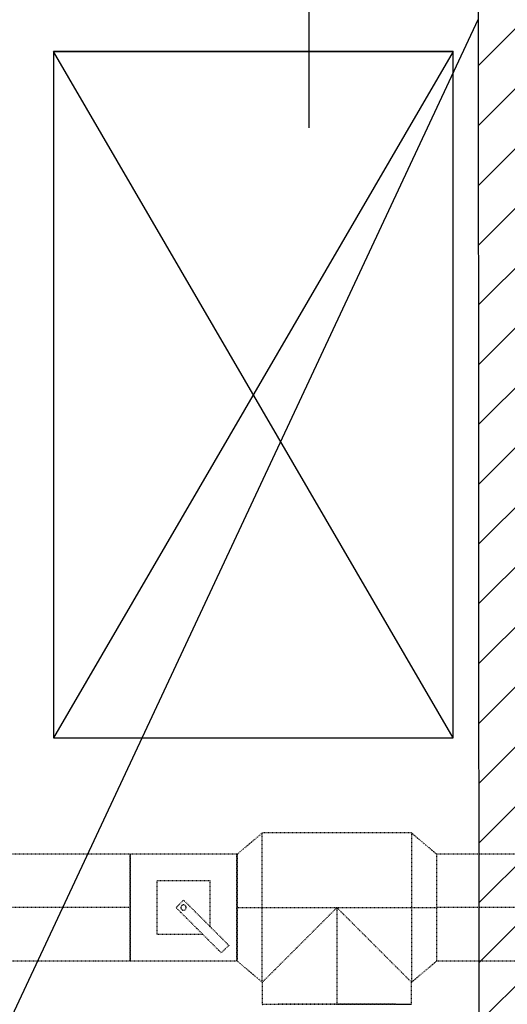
# Model space of a CAD drawing. Header units: millimetres. Extents: x 69081 to 158617, y -37521 to -9534.
# Tile 428 of 566: x 112947 to 113021, y -15509 to -15361. Entities that reach past the tile are written whole.
import ezdxf

# ---------------------------------------------------------------- set-up
doc = ezdxf.new("R2010")
doc.units = ezdxf.units.MM
doc.linetypes.add('MP', pattern=[0.25, 0.15, -0.1])
for name, color, linetype in [('A-----SZ', 8, 'Continuous'), ('A-ARM', 8, 'Continuous'), ('A-SCI', 7, 'Continuous'), ('BA_WIC', 1, 'Continuous'), ('IS klimatyzacja', 150, 'Continuous'), ('IS wentylacja', 150, 'Continuous'), ('JS_SUFIT PODWIESZONY', 40, 'Continuous')]:
    doc.layers.add(name, color=color, linetype=linetype)
doc.styles.add('MtXpl_Arial_Narrow', font='ARIALN.TTF')

# ---------------------------------------------------------------- blocks, each defined once
blk = doc.blocks.new('wentylacja 1 pietro')
at = {"layer": 'IS klimatyzacja', "linetype": 'MP', "lineweight": -2, "extrusion": (-2.44929e-16, 1.22465e-16, -1)}
for p, q in [((-15131.2, -19029, 7068.5), (-15169.2, -19061, 7068.5)), ((-15131.2, -19141, 7068.5), (-15131.2, -19029, 7068.5)), ((-14907.2, -19029, 7068.5), (-15131.2, -19029, 7068.5)), ((-14907.2, -19029, 7068.5), (-14907.2, -19141, 7068.5)), ((-14869.2, -19061, 7068.5), (-14907.2, -19029, 7068.5)), ((-15169.2, -19061, 7068.5), (-15169.2, -19141, 7068.5)), ((-14869.2, -19141, 7068.5), (-14869.2, -19061, 7068.5)), ((-15169.2, -19141, 7068.5), (-15169.2, -19221, 7068.5)), ((-15169.2, -19141, 7068.5), (-14869.2, -19141, 7068.5)), ((-15131.2, -19253, 7068.5), (-15131.2, -19141, 7068.5)), ((-15019.2, -19141, 7068.5), (-15131.2, -19253, 7068.5)), ((-14907.2, -19253, 7068.5), (-15019.2, -19141, 7068.5)), ((-15019.2, -19141, 7068.5), (-15019.2, -19286, 7068.5)), ((-14907.2, -19141, 7068.5), (-14907.2, -19253, 7068.5)), ((-14869.4, -19141, 7068.5), (-14869.2, -19141, 7068.5)), ((-14869.2, -19221, 7068.5), (-14869.2, -19141, 7068.5)), ((-15169.2, -19221, 7068.5), (-15131.2, -19253, 7068.5)), ((-14907.2, -19253, 7068.5), (-14869.2, -19221, 7068.5)), ((-15131.2, -19253, 7068.5), (-15131.2, -19286, 7068.5)), ((-14907.2, -19286, 7068.5), (-14907.2, -19253, 7068.5)), ((-15131.2, -19286, 7068.5), (-14907.2, -19286, 7068.5)), ((-15019.2, -19285.3, 7068.5), (-15019.2, -19286, 7068.5))]:
    blk.add_line(p, q, dxfattribs=at)
at = {"layer": 'IS klimatyzacja', "linetype": 'MP', "lineweight": -2, "extrusion": (-1.22465e-16, 0, -1)}
for p, q in [((-15329.4, -19061, 7068.5), (-16585.4, -19061, 7068.5)), ((-15329.4, -19141, 7068.5), (-15329.4, -19061, 7068.5)), ((-15329.4, -19141, 7068.5), (-16585.4, -19141, 7068.5)), ((-15329.4, -19221, 7068.5), (-15329.4, -19141, 7068.5)), ((-16585.4, -19221, 7068.5), (-15329.4, -19221, 7068.5))]:
    blk.add_line(p, q, dxfattribs=at)
at = {"layer": 'IS klimatyzacja', "linetype": 'MP', "lineweight": -2}
for p, q in [((-15329.4, -19061, 7068.5), (-15329.4, -19141, 7068.5)), ((-15169.4, -19061, 7068.5), (-15329.4, -19061, 7068.5)), ((-15169.4, -19141, 7068.5), (-15169.4, -19061, 7068.5)), ((-14599.4, -19061, 7068.5), (-14869.2, -19061, 7068.5)), ((-15209.4, -19101, 7068.5), (-15289.4, -19101, 7068.5)), ((-15289.4, -19101, 7068.5), (-15289.4, -19181, 7068.5)), ((-15209.4, -19169.7, 7068.5), (-15209.4, -19101, 7068.5)), ((-15260.7, -19141, 7068.5), (-15249.4, -19129.7, 7068.5)), ((-15249.4, -19129.7, 7068.5), (-15181.5, -19197.6, 7068.5)), ((-15329.4, -19141, 7068.5), (-15329.4, -19221, 7068.5)), ((-15192.8, -19208.9, 7068.5), (-15260.7, -19141, 7068.5)), ((-15169.4, -19221, 7068.5), (-15169.4, -19141, 7068.5)), ((-14599.4, -19141, 7068.5), (-14869.4, -19141, 7068.5)), ((-14869.2, -19141, 7068.5), (-14869.4, -19141, 7068.5)), ((-15289.4, -19181, 7068.5), (-15220.7, -19181, 7068.5)), ((-15181.5, -19197.6, 7068.5), (-15192.8, -19208.9, 7068.5)), ((-15329.4, -19221, 7068.5), (-15169.4, -19221, 7068.5)), ((-14869.2, -19221, 7068.5), (-14599.4, -19221, 7068.5))]:
    blk.add_line(p, q, dxfattribs=at)
for major_axis in [(4, 0), (4, 0), (-4, 0), (-4, 0)]:
    blk.add_ellipse((-15249.4, -19141, 7068.5), major_axis=major_axis, ratio=1, start_param=0, end_param=3.141593, dxfattribs=at)
at = {"layer": 'IS klimatyzacja', "linetype": 'MP', "lineweight": -2, "extrusion": (6.93889e-18, 1.73472e-18, -1)}
blk.add_ellipse((-15019.2, -19286.2, 7069.8), major_axis=(-112, 0), ratio=0.008088, start_param=0.000002, end_param=1.562709, dxfattribs=at)
at = {"layer": 'IS klimatyzacja', "linetype": 'MP', "lineweight": -2, "extrusion": (5.20417e-18, 3.46945e-18, -1)}
blk.add_ellipse((-15019.2, -19286.2, 7069.8), major_axis=(-112, 0), ratio=0.008088, start_param=1.562709, end_param=3.141594, dxfattribs=at)
at = {"layer": 'IS klimatyzacja', "linetype": 'MP', "lineweight": -2, "style": 'MtXpl_Arial_Narrow', "width": 0.8}
blk.add_text('OK+7,07m', height=150, dxfattribs=at).set_placement((-16209.2, -18832, 36538))

msp = doc.modelspace()

# ---------------------------------------------------------------- hatches: boundary and pattern name
at = {"layer": 'A-----SZ'}
h = msp.add_hatch(dxfattribs=at)
h.set_pattern_fill('ANSI31', color=256, scale=2)
h.set_pattern_definition([(45, (77432.36, 16085.3974), (-4.4901281, 4.4901281), [])])
h.paths.add_polyline_path([(113821.1415, -15391.4491), (113773.1415, -15391.4491), (113773.1415, -15361.4491), (113761.1415, -15361.4491), (113761.1415, -15402.4491), (113821.1415, -15402.4491)], flags=17)
h.paths.add_polyline_path([(113558.6415, -15361.4491), (113546.6415, -15361.4491), (113546.6415, -15441.4491), (113486.6415, -15441.4491), (113486.6415, -15453.4491), (113558.6415, -15453.4491)], flags=17)
h.paths.add_polyline_path([(113486.6415, -15361.4491), (113471.6415, -15361.4491), (113471.6415, -15597.4491), (113471.6415, -15695.4491), (113031.3418, -15695.4491), (113031.3317, -15677.5243), (113016.3317, -15677.5243), (113016.3317, -15757.4491), (113031.3768, -15757.4491), (113031.3503, -15710.4491), (113471.6415, -15710.4491), (113471.6415, -15804.4491), (113371.6415, -15804.4491), (113371.6415, -15852.4491), (113383.6415, -15852.4491), (113383.6415, -15816.4491), (113471.6415, -15816.4491), (113471.6415, -15852.4491), (113486.6415, -15852.4491), (113486.6415, -15732.4491), (113821.1415, -15732.4491), (113821.1415, -15717.4491), (113486.6415, -15717.4491), (113486.6415, -15597.4491)])
h.paths.add_polyline_path([(113821.1415, -15582.4491), (113486.6415, -15582.4491), (113486.6415, -15597.4491), (113821.1415, -15597.4491)], flags=17)
h.paths.add_polyline_path([(113638.6415, -15597.4491), (113626.6415, -15597.4491), (113626.6415, -15605.4491), (113638.6415, -15605.4491)], flags=17)
h.paths.add_polyline_path([(113638.6415, -15708.4491), (113626.6415, -15708.4491), (113626.6415, -15717.4491), (113638.6415, -15717.4491)], flags=17)
h.paths.add_polyline_path([(113638.6415, -15732.4491), (113626.6415, -15732.4491), (113626.6415, -15741.4491), (113638.6415, -15741.4491)], flags=17)
h.paths.add_polyline_path([(113638.6415, -15844.4491), (113626.6415, -15844.4491), (113626.6415, -15852.4491), (113638.6415, -15852.4491)], flags=17)
h.paths.add_polyline_path([(113031.2104, -15361.4375), (113016.2104, -15361.4382), (113016.3328, -15574.5243), (113031.3328, -15574.5243)])
h.paths.add_polyline_path([(112786.2329, -15361.4484), (112771.2329, -15361.449), (112771.3234, -15574.6046), (112786.3234, -15574.6046)])
h.paths.add_polyline_path([(112786.3434, -15677.6688), (112771.3434, -15677.6776), (112771.348, -15685.4491), (112410.6415, -15685.4491), (112410.6415, -15416.2478), (112395.6415, -15416.2478), (112395.6415, -15861.4491), (112410.6415, -15861.4491), (112410.6415, -15802.4491), (112445.6415, -15802.4491), (112445.6415, -15852.4491), (112457.6415, -15852.4491), (112457.6415, -15700.4491), (112771.3568, -15700.4491), (112771.4181, -15804.4492), (112786.4181, -15804.4456)])
h.paths.add_polyline_path([(112445.6415, -15790.4491), (112410.6415, -15790.4491), (112410.6415, -15700.4491), (112445.6415, -15700.4491)], flags=16)
h.paths.add_polyline_path([(112445.6415, -15861.4491), (112389.6415, -15861.4491), (112389.6415, -15876.4491), (112445.6415, -15876.4491)])
h.paths.add_polyline_path([(112140.8553, -15475.0699), (112126.2397, -15478.4441), (112218.1264, -15876.4491), (112286.6415, -15876.4491), (112286.6415, -15861.4491), (112230.0579, -15861.4491)])
h.paths.add_polyline_path([(113016.3317, -15757.4491), (113016.3317, -15772.4491), (113016.4304, -15772.4491), (113016.4304, -15852.4491), (113031.4304, -15852.4491), (113031.3768, -15757.4491)])

# ---------------------------------------------------------------- linework, layer by layer
at = {"layer": 'A-ARM'}
msp.add_lwpolyline([(113012.4175, -15469.2322), (113012.4175, -15366.2322), (112952.4175, -15366.2322), (112952.4175, -15469.2322), (113012.4175, -15469.2322), (112952.4175, -15366.2322), (113012.4175, -15366.2322), (112952.4175, -15469.2322)], dxfattribs=at)
at = {"layer": 'A-SCI', "color": 5}
msp.add_line((113016.2093, -15357.4202), (113016.3317, -15574.5243), dxfattribs=at)
at = {"layer": 'BA_WIC'}
msp.add_line((112990.7636, -15300.5237), (112990.7636, -15377.6759), dxfattribs=at)
at = {"layer": 'JS_SUFIT PODWIESZONY'}
msp.add_line((113016.1534, -15361.4491), (112786.4464, -15852.4491), dxfattribs=at)

# ---------------------------------------------------------------- block references
at = {"layer": 'IS wentylacja', "color": 3, "xscale": 0.1, "yscale": 0.1, "zscale": 0.1}
msp.add_blockref('wentylacja 1 pietro', (114496.9033, -13580.6112), dxfattribs=at)

doc.saveas('drawing.dxf')
